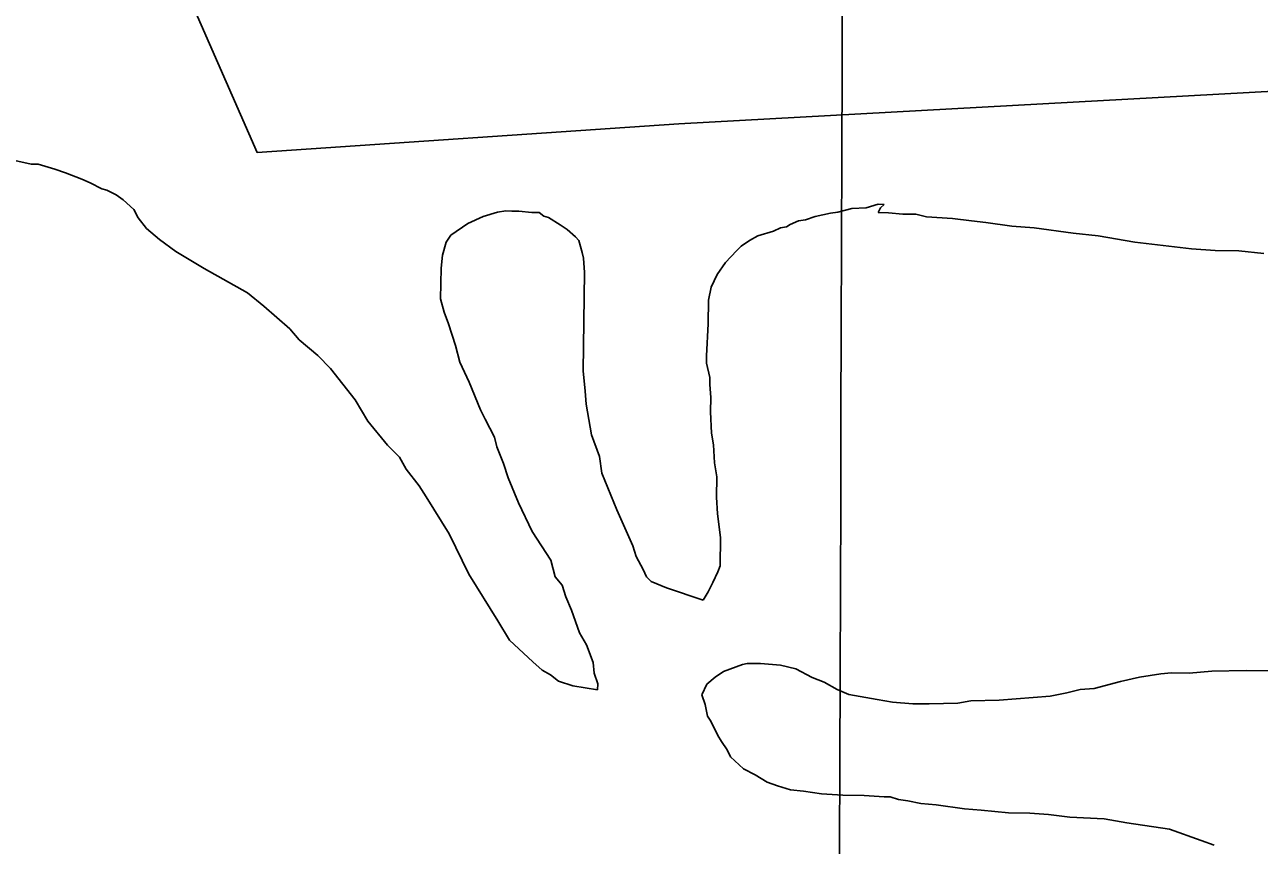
# Model space of a CAD drawing. Extents: x 3161514 to 3199414, y 831166 to 856601.
# Drawn here: x 3170497 to 3171172, y 838656 to 839105 of the extents above; entities that cross this region are included whole.
import ezdxf

# ---------------------------------------------------------------- set-up
doc = ezdxf.new("R2010")
doc.units = 0
for name, color, linetype in [('V-GRID-MAJR', 7, 'Continuous'), ('V-SITE-VEGE', 7, 'Continuous'), ('V-TOPO-SHOR', 7, 'Continuous')]:
    doc.layers.add(name, color=color, linetype=linetype)

msp = doc.modelspace()

# ---------------------------------------------------------------- linework, layer by layer
at = {"layer": 'V-GRID-MAJR'}
msp.add_spline([(3170936.04, 836618.42), (3170954.55, 842678.86), (3170973.07, 848741.25), (3170991.59, 854803.68), (3170991.59, 854805.58)], degree=3, dxfattribs=at)
at = {"layer": 'V-SITE-VEGE'}
for p, q in [((3170500.39, 839028.43), (3170491.35, 839030.51)), ((3170504.28, 839028.38), (3170500.39, 839028.43)), ((3170513.32, 839025.66), (3170504.28, 839028.38)), ((3170519.12, 839023.64), (3170513.32, 839025.66)), ((3170528.15, 839020.28), (3170519.12, 839023.64)), ((3170532.66, 839018.27), (3170528.15, 839020.28)), ((3170539.1, 839014.94), (3170532.66, 839018.27)), ((3170541.68, 839014.26), (3170539.1, 839014.94)), ((3170546.83, 839011.59), (3170541.68, 839014.26)), ((3170550.68, 839008.94), (3170546.83, 839011.59)), ((3170556.44, 839003.68), (3170550.68, 839008.94)), ((3170558.97, 838999.11), (3170556.44, 839003.68)), ((3170755.4, 839002.24), (3170747.59, 838999.75)), ((3170759.95, 839002.82), (3170755.4, 839002.24)), ((3170763.19, 839002.78), (3170759.95, 839002.82)), ((3170767.07, 839002.72), (3170763.19, 839002.78)), ((3170774.2, 839001.98), (3170767.07, 839002.72)), ((3170778.08, 839001.92), (3170774.2, 839001.98)), ((3170780.65, 838999.94), (3170778.08, 839001.92)), ((3170937.52, 839001.67), (3170929.07, 838999.84)), ((3170941.42, 839002.26), (3170937.52, 839001.67)), ((3170949.22, 839004.1), (3170941.42, 839002.26)), ((3170957.01, 839004.64), (3170949.22, 839004.1)), ((3170963.52, 839006.5), (3170957.01, 839004.64)), ((3170963.46, 839001.96), (3170964.78, 839004.53)), ((3170969.29, 839001.88), (3170963.46, 839001.96)), ((3170966.76, 839006.45), (3170963.52, 839006.5)), ((3170964.78, 839004.53), (3170966.76, 839006.45)), ((3170977.05, 839001.12), (3170969.29, 839001.88)), ((3170563.43, 838993.21), (3170558.97, 838999.11)), ((3170739.11, 838995.98), (3170729.95, 838989.62)), ((3170747.59, 838999.75), (3170739.11, 838995.98)), ((3170783.23, 838999.26), (3170780.65, 838999.94)), ((3170789.66, 838995.28), (3170783.23, 838999.26)), ((3170793.51, 838992.64), (3170789.66, 838995.28)), ((3170915.4, 838995.49), (3170913.44, 838994.22)), ((3170919.97, 838997.38), (3170915.4, 838995.49)), ((3170923.86, 838997.97), (3170919.97, 838997.38)), ((3170929.07, 838999.84), (3170923.86, 838997.97)), ((3170984.18, 839001.03), (3170977.05, 839001.12)), ((3170990, 838999.65), (3170984.18, 839001.03)), ((3171004.24, 838998.8), (3170990, 838999.65)), ((3171014.59, 838997.36), (3171004.24, 838998.8)), ((3171022.36, 838996.61), (3171014.59, 838997.36)), ((3171036.59, 838994.47), (3171022.36, 838996.61)), ((3170570.47, 838987.28), (3170563.43, 838993.21)), ((3170729.95, 838989.62), (3170727.3, 838985.77)), ((3170797.99, 838988.69), (3170793.51, 838992.64)), ((3170799.91, 838986.71), (3170797.99, 838988.69)), ((3170897.82, 838989.25), (3170893.24, 838986.72)), ((3170906.28, 838991.73), (3170897.82, 838989.25)), ((3170910.19, 838993.62), (3170906.28, 838991.73)), ((3170913.44, 838994.22), (3170910.19, 838993.62)), ((3171048.9, 838993.65), (3171036.59, 838994.47)), ((3171070.24, 838990.76), (3171048.9, 838993.65)), ((3171083.83, 838989.28), (3171070.24, 838990.76)), ((3171103.88, 838985.76), (3171083.83, 838989.28)), ((3170579.46, 838980.68), (3170570.47, 838987.28)), ((3170727.3, 838985.77), (3170725.26, 838978.67)), ((3170801.77, 838980.21), (3170799.91, 838986.71)), ((3170888.66, 838983.55), (3170886.03, 838980.99)), ((3170893.24, 838986.72), (3170888.66, 838983.55)), ((3171134.94, 838982.09), (3171103.88, 838985.76)), ((3171147.89, 838981.27), (3171134.94, 838982.09)), ((3170594.89, 838971.39), (3170579.46, 838980.68)), ((3170725.26, 838978.67), (3170724.52, 838971.55)), ((3170802.37, 838976.96), (3170801.77, 838980.21)), ((3170802.91, 838969.17), (3170802.37, 838976.96)), ((3170880.11, 838974.59), (3170875.49, 838968.17)), ((3170886.03, 838980.99), (3170880.11, 838974.59)), ((3171160.85, 838981.09), (3171147.89, 838981.27)), ((3171174.44, 838979.61), (3171160.85, 838981.09)), ((3170618.68, 838958.1), (3170594.89, 838971.39)), ((3170724.52, 838971.55), (3170724.28, 838954.7)), ((3170802.17, 838915.39), (3170802.91, 838969.17)), ((3170875.49, 838968.17), (3170872.15, 838961.09)), ((3170872.15, 838961.09), (3170870.76, 838953.98)), ((3170627.66, 838950.85), (3170618.68, 838958.1)), ((3170724.28, 838954.7), (3170726.13, 838947.55)), ((3170641.75, 838938.34), (3170627.66, 838950.85)), ((3170726.13, 838947.55), (3170728.63, 838941.03)), ((3170870.76, 838953.98), (3170870.57, 838941.02)), ((3170728.63, 838941.03), (3170732.36, 838929.31)), ((3170870.57, 838941.02), (3170869.69, 838923.53)), ((3170646.85, 838932.43), (3170641.75, 838938.34)), ((3170657.1, 838923.86), (3170646.85, 838932.43)), ((3170732.36, 838929.31), (3170734.83, 838920.2)), ((3170664.13, 838916.64), (3170657.1, 838923.86)), ((3170869.69, 838923.53), (3170869.63, 838919.64)), ((3170677.51, 838899.6), (3170664.13, 838916.64)), ((3170734.83, 838920.2), (3170739.86, 838909.12)), ((3170803.31, 838904.35), (3170802.17, 838915.39)), ((3170869.63, 838919.64), (3170871.47, 838911.84)), ((3170739.86, 838909.12), (3170746.13, 838894.12)), ((3170871.47, 838911.84), (3170871.42, 838907.95)), ((3170871.42, 838907.95), (3170871.97, 838900.81)), ((3170803.86, 838897.21), (3170803.31, 838904.35)), ((3170871.97, 838900.81), (3170871.86, 838893.04)), ((3170684.47, 838887.84), (3170677.51, 838899.6)), ((3170746.13, 838894.12), (3170748.66, 838888.9)), ((3170806.87, 838880.32), (3170803.86, 838897.21)), ((3170695.31, 838874.73), (3170684.47, 838887.84)), ((3170748.66, 838888.9), (3170753.71, 838879.11)), ((3170871.86, 838893.04), (3170872.35, 838881.36)), ((3170811.25, 838868.6), (3170806.87, 838880.32)), ((3170872.35, 838881.36), (3170873.55, 838874.86)), ((3170701.7, 838868.16), (3170695.31, 838874.73)), ((3170753.71, 838879.11), (3170754.93, 838873.91)), ((3170754.93, 838873.91), (3170758.69, 838864.78)), ((3170873.55, 838874.86), (3170874.07, 838865.14)), ((3170705.5, 838861.63), (3170701.7, 838868.16)), ((3170812.42, 838859.51), (3170811.25, 838868.6)), ((3170712.5, 838852.46), (3170705.5, 838861.63)), ((3170758.69, 838864.78), (3170761.18, 838856.97)), ((3170874.07, 838865.14), (3170875.26, 838857.34)), ((3170761.18, 838856.97), (3170766.82, 838843.28)), ((3170820.56, 838839.3), (3170812.42, 838859.51)), ((3170875.26, 838857.34), (3170875.1, 838846.33)), ((3170716.31, 838846.57), (3170712.5, 838852.46)), ((3170729, 838826.3), (3170716.31, 838846.57)), ((3170875.1, 838846.33), (3170875.63, 838837.24)), ((3170766.82, 838843.28), (3170774.38, 838827.62)), ((3170829.37, 838819.73), (3170820.56, 838839.3)), ((3170875.63, 838837.24), (3170877.39, 838824.26)), ((3170739.71, 838804.12), (3170729, 838826.3)), ((3170774.38, 838827.62), (3170784.54, 838811.93)), ((3170831.23, 838813.88), (3170829.37, 838819.73)), ((3170877.39, 838824.26), (3170877.18, 838808.7)), ((3170835.02, 838806.69), (3170831.23, 838813.88)), ((3170784.54, 838811.93), (3170787, 838802.82)), ((3170836.91, 838802.78), (3170835.02, 838806.69)), ((3170877.18, 838808.7), (3170875.84, 838805.48)), ((3170755.56, 838778.62), (3170739.71, 838804.12)), ((3170787, 838802.82), (3170790.83, 838798.23)), ((3170839.47, 838800.15), (3170836.91, 838802.78)), ((3170847.85, 838796.79), (3170839.47, 838800.15)), ((3170873.17, 838799.69), (3170870.5, 838794.54)), ((3170875.84, 838805.48), (3170873.17, 838799.69)), ((3170790.83, 838798.23), (3170792.68, 838791.72)), ((3170867.85, 838790.04), (3170847.85, 838796.79)), ((3170870.5, 838794.54), (3170867.85, 838790.04)), ((3170792.68, 838791.72), (3170795.83, 838784.55)), ((3170795.83, 838784.55), (3170800.19, 838772.17)), ((3170761.9, 838768.16), (3170755.56, 838778.62)), ((3170800.19, 838772.17), (3170803.99, 838765.64)), ((3170774.7, 838756.32), (3170761.9, 838768.16)), ((3170803.99, 838765.64), (3170807.75, 838755.87)), ((3170779.82, 838751.71), (3170774.7, 838756.32)), ((3170807.75, 838755.87), (3170808.31, 838750.03)), ((3170878.98, 838750.99), (3170889.4, 838754.74)), ((3170889.4, 838754.74), (3170892, 838755.35)), ((3170892, 838755.35), (3170899.13, 838755.25)), ((3170899.13, 838755.25), (3170910.13, 838754.46)), ((3170910.13, 838754.46), (3170918.53, 838752.4)), ((3170918.53, 838752.4), (3170927.54, 838747.73)), ((3170784.32, 838749.06), (3170779.82, 838751.71)), ((3170788.81, 838745.76), (3170784.32, 838749.06)), ((3170796.55, 838743.06), (3170788.81, 838745.76)), ((3170808.31, 838750.03), (3170810.18, 838744.17)), ((3170869.81, 838743.99), (3170874.4, 838747.82)), ((3170874.4, 838747.82), (3170878.98, 838750.99)), ((3170927.54, 838747.73), (3170933.99, 838745.05)), ((3170933.99, 838745.05), (3170941.06, 838741.07)), ((3171081.72, 838741.72), (3171096.03, 838745.41)), ((3171096.03, 838745.41), (3171106.43, 838747.86)), ((3171106.43, 838747.86), (3171118.12, 838749.64)), ((3171118.12, 838749.64), (3171123.96, 838750.21)), ((3171123.96, 838750.21), (3171133.69, 838750.08)), ((3171133.69, 838750.08), (3171146.02, 838751.2)), ((3171146.02, 838751.2), (3171164.81, 838751.59)), ((3171164.81, 838751.59), (3171192.68, 838751.21)), ((3170810.13, 838740.93), (3170796.55, 838743.06)), ((3170810.18, 838744.17), (3170810.13, 838740.93)), ((3170867.13, 838738.2), (3170869.81, 838743.99)), ((3170941.06, 838741.07), (3170947.5, 838738.38)), ((3170947.5, 838738.38), (3170963.02, 838735.58)), ((3171057.68, 838737.51), (3171066.78, 838739.33)), ((3171066.78, 838739.33), (3171073.93, 838741.18)), ((3171073.93, 838741.18), (3171081.72, 838741.72)), ((3170869, 838732.98), (3170867.13, 838738.2)), ((3170870.21, 838726.48), (3170869, 838732.98)), ((3170963.02, 838735.58), (3170971.43, 838734.16)), ((3170971.43, 838734.16), (3170982.44, 838733.36)), ((3170982.44, 838733.36), (3170991.51, 838733.24)), ((3170991.51, 838733.24), (3171007.07, 838733.67)), ((3171007.07, 838733.67), (3171014.22, 838734.87)), ((3171014.22, 838734.87), (3171029.78, 838735.31)), ((3171029.78, 838735.31), (3171057.68, 838737.51)), ((3170872.12, 838723.87), (3170870.21, 838726.48)), ((3170875.9, 838716.04), (3170872.12, 838723.87)), ((3170877.8, 838712.77), (3170875.9, 838716.04)), ((3170880.98, 838708.19), (3170877.8, 838712.77)), ((3170882.87, 838704.28), (3170880.98, 838708.19)), ((3170889.91, 838697.7), (3170882.87, 838704.28)), ((3170896.34, 838694.37), (3170889.91, 838697.7)), ((3170902.77, 838690.39), (3170896.34, 838694.37)), ((3170908.58, 838688.36), (3170902.77, 838690.39)), ((3170915.68, 838686.32), (3170908.58, 838688.36)), ((3170922.8, 838685.58), (3170915.68, 838686.32)), ((3170932.5, 838684.15), (3170922.8, 838685.58)), ((3170944.16, 838683.34), (3170932.5, 838684.15)), ((3170955.82, 838683.18), (3170944.16, 838683.34)), ((3170966.83, 838682.38), (3170955.82, 838683.18)), ((3170970.07, 838682.33), (3170966.83, 838682.38)), ((3170974.58, 838680.97), (3170970.07, 838682.33)), ((3170979.76, 838680.25), (3170974.58, 838680.97)), ((3170986.87, 838678.86), (3170979.76, 838680.25)), ((3170995.29, 838678.09), (3170986.87, 838678.86)), ((3171010.81, 838675.94), (3170995.29, 838678.09)), ((3171019.88, 838675.16), (3171010.81, 838675.94)), ((3171034.76, 838673.66), (3171019.88, 838675.16)), ((3171046.43, 838673.5), (3171034.76, 838673.66)), ((3171056.78, 838672.71), (3171046.43, 838673.5)), ((3171068.43, 838671.25), (3171056.78, 838672.71)), ((3171087.22, 838670.34), (3171068.43, 838671.25)), ((3171099.5, 838668.23), (3171087.22, 838670.34)), ((3171122.79, 838664.67), (3171099.5, 838668.23)), ((3171140.2, 838658.6), (3171122.79, 838664.67)), ((3171147.29, 838655.91), (3171140.2, 838658.6))]:
    msp.add_line(p, q, dxfattribs=at)
at = {"layer": 'V-TOPO-SHOR'}
msp.add_lwpolyline([(3169651.4, 838668.46), (3169739.83, 839091.62), (3170567.2, 839164.26), (3170624.04, 839034.78), (3170854.57, 839050.57), (3171315.63, 839075.83), (3172124.05, 839060.04), (3172373.53, 839069.52)], dxfattribs=at)

doc.saveas('drawing.dxf')
